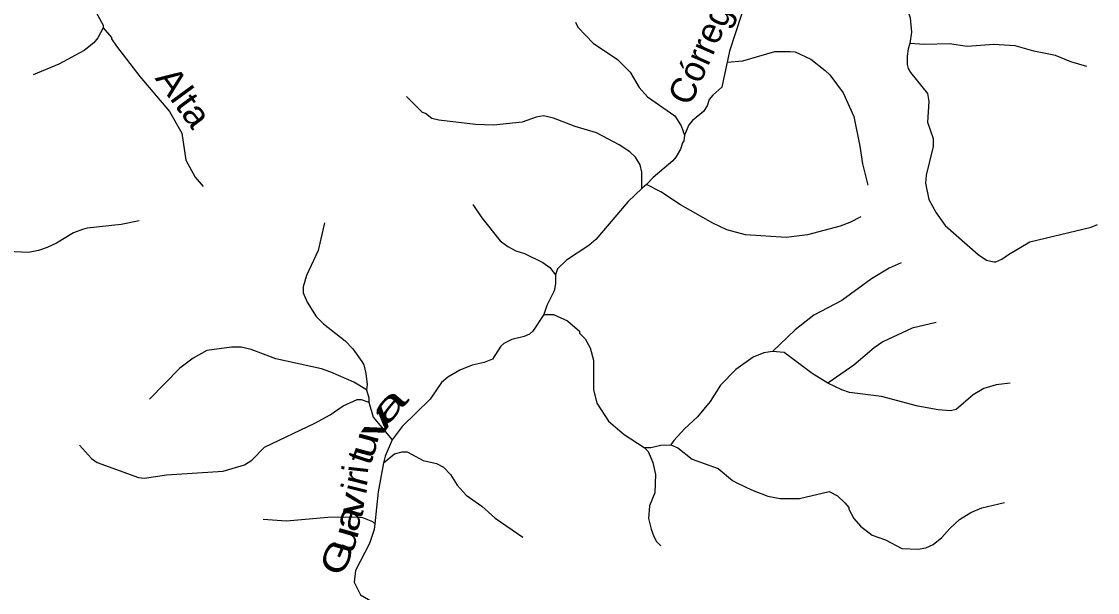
# Model space of a CAD drawing. Extents: x 346.5 to 372.4, y 7400.3 to 7428.2.
# Drawn here: x 348.817 to 352.18, y 7423.084 to 7424.867 of the extents above; entities that cross this region are included whole.
import ezdxf
from ezdxf.enums import TextEntityAlignment as Align

# ---------------------------------------------------------------- set-up
doc = ezdxf.new("R2010")
doc.units = 0
doc.header["$LTSCALE"] = 0.032
doc.layers.add('61', color=7, linetype='Continuous')
doc.layers.add('7', color=7, linetype='Continuous', lineweight=25)

msp = doc.modelspace()

# ---------------------------------------------------------------- linework, layer by layer
at = {"layer": '7'}
for points in [[(351.392, 7425.0928), (351.4094, 7425.0878), (351.4446, 7425.0609), (351.4789, 7425.0529), (351.486, 7425.0466), (351.5259, 7424.9844), (351.5649, 7424.9485), (351.5833, 7424.9119), (351.5944, 7424.8784), (351.5984, 7424.8338), (351.5939, 7424.799)], [(351.093, 7425.0176), (351.0876, 7424.9756), (351.0676, 7424.8896), (351.0302, 7424.7748), (351.0226, 7424.7398)], [(349.0314, 7424.9477), (349.0394, 7424.9167), (349.0725, 7424.8555), (349.0725, 7424.8479)], [(350.5488, 7424.8649), (350.556, 7424.8497), (350.6038, 7424.7995), (350.6795, 7424.7485), (350.6987, 7424.7302), (350.7194, 7424.7086), (350.7481, 7424.6616), (350.7736, 7424.6321), (350.8588, 7424.5724), (350.8788, 7424.5411), (350.8892, 7424.5118)], [(349.0725, 7424.8479), (349.0554, 7424.8162), (349.0434, 7424.8011), (349.0131, 7424.7764), (348.9342, 7424.7341), (348.8537, 7424.7007)], [(349.0725, 7424.8479), (349.0984, 7424.817), (349.0984, 7424.8131), (349.1143, 7424.7907), (349.1868, 7424.6951), (349.2793, 7424.5859), (349.3183, 7424.5182), (349.3303, 7424.4345), (349.3598, 7424.3811), (349.3853, 7424.3516)], [(351.5939, 7424.799), (351.588, 7424.782), (351.5849, 7424.7589), (351.5849, 7424.7334), (351.5888, 7424.7206), (351.596, 7424.7079), (351.6486, 7424.6425), (351.6534, 7424.617), (351.6486, 7424.5533), (351.6661, 7424.5022), (351.6669, 7424.4767), (351.6446, 7424.3875), (351.6422, 7424.362), (351.6526, 7424.311), (351.6757, 7424.2695), (351.7044, 7424.2297), (351.8072, 7424.1396), (351.8335, 7424.1221), (351.8558, 7424.1165), (351.8622, 7424.1165), (351.8813, 7424.1253), (351.9021, 7424.1396), (351.969, 7424.1787), (352.1603, 7424.2249), (352.1802, 7424.2329)], [(352.1467, 7424.727), (352.0965, 7424.7413), (352.0487, 7424.7612), (351.9817, 7424.7748), (351.9228, 7424.7915), (351.8558, 7424.7955), (351.7729, 7424.7891), (351.7172, 7424.7979), (351.6391, 7424.7955), (351.5939, 7424.799)], [(351.0226, 7424.7398), (351.0716, 7424.7445), (351.1721, 7424.774), (351.2199, 7424.774), (351.235, 7424.7724), (351.2844, 7424.7501), (351.329, 7424.7142), (351.3434, 7424.7007), (351.3856, 7424.6449), (351.4183, 7424.5708), (351.4374, 7424.4783), (351.4454, 7424.4226), (351.4621, 7424.3564)], [(351.0226, 7424.7398), (351.0142, 7424.7015), (351.0063, 7424.6624), (350.9776, 7424.6377), (350.9664, 7424.6242), (350.96, 7424.6043), (350.9489, 7424.5859), (350.9146, 7424.558), (350.9027, 7424.5445), (350.8892, 7424.5118)], [(350.7564, 7424.3456), (350.756, 7424.3971), (350.7505, 7424.4194), (350.7361, 7424.4433), (350.7186, 7424.46), (350.6851, 7424.4823), (350.6142, 7424.5198), (350.5472, 7424.5397), (350.4803, 7424.5652), (350.4484, 7424.5724), (350.4261, 7424.5684), (350.3815, 7424.5532), (350.2922, 7424.5437), (350.2364, 7424.5453), (350.1217, 7424.5588), (350.0994, 7424.5644), (350.0802, 7424.5795), (350.0707, 7424.5827), (350.0205, 7424.6329)], [(350.8892, 7424.5118), (350.8872, 7424.4946), (350.8827, 7424.4887), (350.8772, 7424.4688), (350.862, 7424.4433), (350.8533, 7424.4321), (350.7911, 7424.3795), (350.7709, 7424.358), (350.7564, 7424.3456)], [(351.4406, 7424.2568), (351.4064, 7424.2392), (351.3761, 7424.2281), (351.2741, 7424.201), (351.2071, 7424.193), (351.0796, 7424.201), (351.0222, 7424.2161), (350.9784, 7424.2369), (350.8772, 7424.2942), (350.8158, 7424.3357), (350.7709, 7424.358)], [(350.7564, 7424.3456), (350.713, 7424.3046), (350.6118, 7424.1859), (350.5903, 7424.1675), (350.5201, 7424.1221), (350.4928, 7424.095), (350.4866, 7424.0757)], [(350.2277, 7424.2958), (350.2555, 7424.2536), (350.3129, 7424.1819), (350.3368, 7424.1643), (350.3623, 7424.1508), (350.3894, 7424.1428), (350.4468, 7424.1149), (350.4683, 7424.099), (350.4866, 7424.0757)], [(349.1853, 7424.2448), (349.1287, 7424.2329), (349.0219, 7424.2217), (349.0075, 7424.2177), (348.9796, 7424.2074), (348.9263, 7424.1747), (348.8976, 7424.1611), (348.8705, 7424.1516), (348.8386, 7424.146), (348.7956, 7424.1476), (348.7669, 7424.1524), (348.7382, 7424.1635), (348.692, 7424.1882), (348.6611, 7424.2141)], [(349.7638, 7424.2385), (349.7447, 7424.1516), (349.708, 7424.0735), (349.6977, 7424.0384), (349.6977, 7424.0201), (349.7096, 7423.9906), (349.7383, 7423.946), (349.7606, 7423.9229), (349.8284, 7423.8695), (349.8531, 7423.8448), (349.881, 7423.8057), (349.8874, 7423.7946), (349.8937, 7423.7675), (349.8972, 7423.7329), (349.895, 7423.7171)], [(351.5665, 7424.1133), (351.5291, 7424.0966), (351.4741, 7424.0631), (351.3809, 7423.9954), (351.2932, 7423.95), (351.2358, 7423.9045), (351.1642, 7423.8364)], [(350.4866, 7424.0757), (350.4867, 7424.048), (350.4819, 7424.0257), (350.4596, 7423.9802), (350.4497, 7423.9518)], [(350.4497, 7423.9518), (350.4149, 7423.8998), (350.4054, 7423.891), (350.3879, 7423.8838), (350.3496, 7423.8742), (350.3249, 7423.8615), (350.3153, 7423.8527), (350.289, 7423.8129), (350.2635, 7423.8017), (350.2253, 7423.7937), (350.187, 7423.7786), (350.1496, 7423.7563), (350.1296, 7423.7396), (350.0946, 7423.6878), (350.0069, 7423.6025), (349.9761, 7423.5601)], [(350.4497, 7423.9518), (350.4803, 7423.9523), (350.5241, 7423.9324), (350.5608, 7423.8997), (350.5615, 7423.8942), (350.5791, 7423.8758), (350.595, 7423.8479), (350.6046, 7423.8089), (350.6046, 7423.7181), (350.615, 7423.675), (350.6516, 7423.6184), (350.701, 7423.577), (350.7633, 7423.537)], [(351.6765, 7423.9269), (351.6008, 7423.9093), (351.5092, 7423.8671), (351.4821, 7423.8479), (351.4183, 7423.7937), (351.3373, 7423.7372)], [(349.895, 7423.7171), (349.8555, 7423.7404), (349.7838, 7423.7722), (349.7551, 7423.7818), (349.6116, 7423.8137), (349.5351, 7423.8432), (349.5032, 7423.8495), (349.473, 7423.8503), (349.3965, 7423.8392), (349.3534, 7423.8161), (349.312, 7423.7842), (349.2171, 7423.6878)], [(351.1642, 7423.8364), (351.137, 7423.8328), (351.1035, 7423.8185), (351.0501, 7423.7802), (351.0015, 7423.7308), (350.9696, 7423.6798), (350.9298, 7423.632), (350.8891, 7423.5945), (350.8565, 7423.5583), (350.847, 7423.5446)], [(351.3373, 7423.7372), (351.2884, 7423.7674), (351.2007, 7423.8336), (351.1642, 7423.8364)], [(349.895, 7423.7171), (349.9027, 7423.6922), (349.9031, 7423.6777)], [(351.9076, 7423.7372), (351.8638, 7423.7324), (351.8255, 7423.7204), (351.7921, 7423.7013), (351.7387, 7423.6551), (351.7203, 7423.6511), (351.6821, 7423.6543), (351.6183, 7423.6662), (351.5052, 7423.6957), (351.4048, 7423.7085), (351.3809, 7423.7164), (351.3373, 7423.7372)], [(348.998, 7423.5435), (349.0362, 7423.5021), (349.0538, 7423.4901), (349.1829, 7423.4431), (349.202, 7423.4407), (349.2705, 7423.4511), (349.4475, 7423.4622), (349.5144, 7423.4829), (349.5375, 7423.4973), (349.5766, 7423.5379), (349.7336, 7423.6128), (349.7814, 7423.6383), (349.8228, 7423.667), (349.8659, 7423.6862), (349.8786, 7423.6862), (349.9031, 7423.6777)], [(349.9031, 7423.6777), (349.9168, 7423.6313), (349.9761, 7423.5601)], [(349.9761, 7423.5601), (349.9535, 7423.5093), (349.949, 7423.4883)], [(350.7633, 7423.537), (350.784, 7423.5363), (350.815, 7423.5435), (350.847, 7423.5446)], [(350.847, 7423.5446), (350.8684, 7423.5355), (350.913, 7423.4997), (350.9951, 7423.471), (351.0398, 7423.4335), (351.0549, 7423.4248), (351.0987, 7423.404), (351.1497, 7423.3849), (351.188, 7423.3777), (351.2486, 7423.3777), (351.3418, 7423.3993), (351.3681, 7423.3857), (351.3904, 7423.3642), (351.4032, 7423.3491), (351.4032, 7423.3443), (351.4183, 7423.3148), (351.439, 7423.2909), (351.4757, 7423.2622), (351.5179, 7423.2478), (351.5689, 7423.2215), (351.6199, 7423.2192), (351.6438, 7423.2231), (351.6662, 7423.2335), (351.694, 7423.255), (351.7187, 7423.2837), (351.749, 7423.3116), (351.7841, 7423.3339), (351.8192, 7423.3483), (351.8901, 7423.365)], [(349.949, 7423.4883), (349.983, 7423.5172), (350.0069, 7423.5228), (350.0229, 7423.5228), (350.0723, 7423.4957), (350.1145, 7423.4861), (350.136, 7423.475), (350.1583, 7423.4519), (350.179, 7423.4184), (350.2069, 7423.3873), (350.2556, 7423.3538), (350.2978, 7423.3156), (350.3839, 7423.2566)], [(350.7633, 7423.537), (350.7759, 7423.5244), (350.7903, 7423.4901), (350.7983, 7423.4519), (350.7967, 7423.3953), (350.7799, 7423.3546), (350.7768, 7423.3148), (350.7847, 7423.2813), (350.7935, 7423.259), (350.8023, 7423.2431), (350.8158, 7423.2295)], [(349.949, 7423.4883), (349.932, 7423.3977), (349.9219, 7423.2978)], [(349.9219, 7423.2978), (349.915, 7423.3047), (349.8837, 7423.3167), (349.8516, 7423.3186), (349.7742, 7423.318), (349.6451, 7423.3068), (349.5726, 7423.3116)], [(349.9219, 7423.2978), (349.9198, 7423.2799), (349.9049, 7423.2367), (349.8611, 7423.1522), (349.8571, 7423.1155), (349.877, 7423.0765), (349.9336, 7423.043), (349.9511, 7423.0271), (349.9511, 7423.004), (349.9438, 7422.9887)]]:
    msp.add_lwpolyline(points, dxfattribs=at)

# ---------------------------------------------------------------- texts
at = {"layer": '61'}
for s, rotation, p in [('Córrego', 66.087, (350.9858, 7424.7768)), ('i', 83.616, (349.9005, 7423.4646)), ('i', 75.874, (349.8962, 7423.3992))]:
    msp.add_text(s, height=0.08, rotation=rotation, dxfattribs=at).set_placement(p, align=Align.CENTER)
for s, rotation, width, p in [('Alta', 306.254, 1.1, (349.2923, 7424.6079)), ('a', 49.055, 1.95, (349.9929, 7423.6412)), ('v', 55.14, 2.05, (349.9586, 7423.5931)), ('u', 74.827, 1.3, (349.9256, 7423.5359)), ('t', 71.601, 1.1, (349.9126, 7423.4937)), ('r', 75.874, 1.1, (349.8994, 7423.4307)), ('v', 81.314, 1.25, (349.8875, 7423.3565)), ('a', 72.343, 1.25, (349.8758, 7423.3037)), ('u', 73.917, 1.35, (349.8624, 7423.2388)), ('G', 66.703, 1.3, (349.8397, 7423.1782))]:
    msp.add_text(s, height=0.08, rotation=rotation, dxfattribs=dict(at, width=width)).set_placement(p, align=Align.CENTER)

doc.saveas('drawing.dxf')
